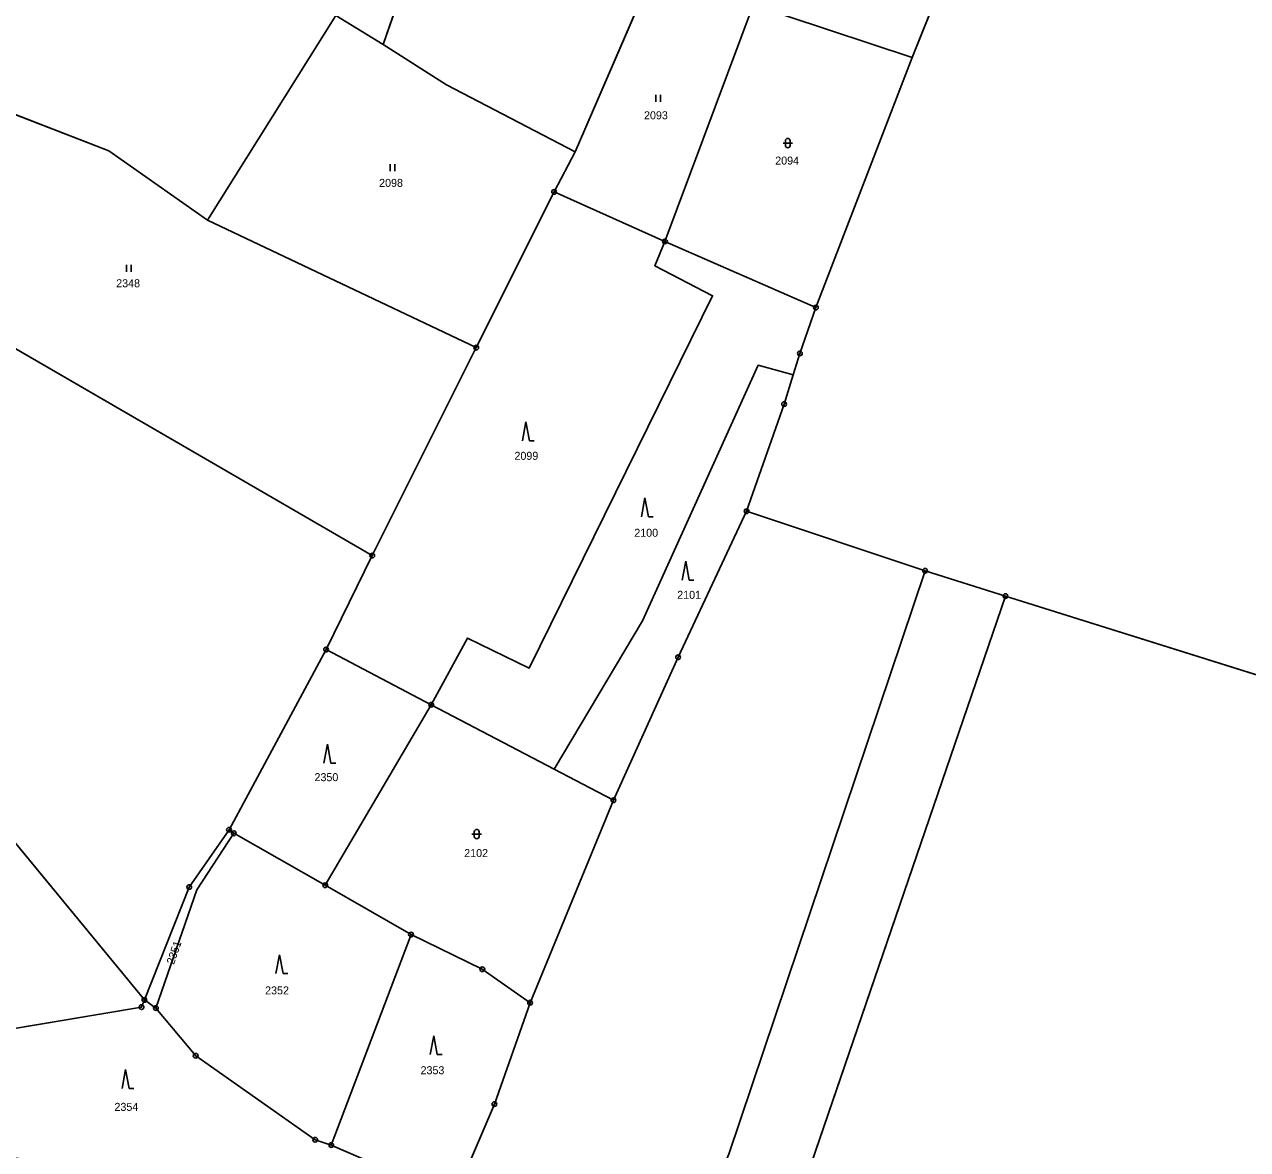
# Model space of a CAD drawing. Extents: x -689422 to -685210, y -987725 to -982160.
# Drawn here: x -688252 to -687992.2, y -985856.6 to -985617.6 of the extents above; entities that cross this region are included whole.
import ezdxf

# ---------------------------------------------------------------- set-up
doc = ezdxf.new("R2010")
doc.units = 0
for name, color, linetype in [('KN_Hranice_parcel', 7, 'Continuous'), ('KN_Parcelni cisla', 7, 'Continuous'), ('KN_Polygon parcely', 7, 'Continuous'), ('KN_POZEMKY_LESNI POZEMEK', 7, 'Continuous'), ('KN_POZEMKY_ORNA PUDA', 7, 'Continuous'), ('KN_POZEMKY_OSTATNI PLOCHA', 7, 'Continuous'), ('KN_POZEMKY_TTP', 7, 'Continuous'), ('KN_VYUZITI_23_ostatni plocha_manipulacni plocha', 7, 'Continuous'), ('KN_VYUZITI_27_ostatni plocha_neplodna puda', 7, 'Continuous'), ('KN_Značky bodu BP', 7, 'Continuous'), ('KN_Značky kultur', 7, 'Continuous')]:
    doc.layers.add(name, color=color, linetype=linetype)

msp = doc.modelspace()

# ---------------------------------------------------------------- linework, layer by layer
at = {"layer": 'KN_Hranice_parcel'}
for p, q in [((-688042.86, -985573.48), (-688063.44, -985624.68)), ((-688164.75, -985589.88), (-688175.79, -985621.86)), ((-688135.05, -985644.65), (-688118.23, -985605.82)), ((-688115.94, -985663.71), (-688097.2, -985613.53)), ((-688213.12, -985659.17), (-688185.84, -985615.74)), ((-688185.84, -985615.74), (-688175.79, -985621.86)), ((-688090.01, -985615.86), (-688063.44, -985624.68)), ((-688063.44, -985624.68), (-688083.89, -985677.77)), ((-688135.05, -985644.65), (-688139.49, -985653.2)), ((-688156.03, -985686.28), (-688139.49, -985653.2)), ((-688139.49, -985653.2), (-688115.94, -985663.71)), ((-688213.12, -985659.17), (-688156.03, -985686.28)), ((-688115.94, -985663.71), (-688083.89, -985677.77)), ((-688083.89, -985677.77), (-688087.28, -985687.49)), ((-688156.03, -985686.28), (-688178.12, -985730.44)), ((-688087.28, -985687.49), (-688088.7, -985692.07)), ((-688088.7, -985692.07), (-688090.63, -985698.27)), ((-688090.63, -985698.27), (-688098.59, -985721.04)), ((-688098.59, -985721.04), (-688060.69, -985733.68)), ((-688178.12, -985730.44), (-688187.94, -985750.41)), ((-688102.38, -985857.56), (-688060.69, -985733.68)), ((-688060.69, -985733.68), (-688043.61, -985739.06)), ((-688043.61, -985739.06), (-688209.33, -986223.03)), ((-688043.61, -985739.06), (-687929.48, -985774.84)), ((-688208.55, -985788.67), (-688187.94, -985750.41)), ((-688187.94, -985750.41), (-688165.6, -985762.12)), ((-688165.6, -985762.12), (-688188.11, -985800.48)), ((-688165.6, -985762.12), (-688139.47, -985775.83)), ((-688139.47, -985775.83), (-688130.25, -985780.66)), ((-688130.25, -985780.66), (-688126.89, -985782.42)), ((-688126.89, -985782.42), (-688144.59, -985825.41)), ((-688208.55, -985788.67), (-688207.54, -985789.44)), ((-688207.54, -985789.44), (-688188.11, -985800.48)), ((-688188.11, -985800.48), (-688169.89, -985810.95)), ((-688186.82, -985855.65), (-688169.89, -985810.95)), ((-688224.07, -985826.56), (-688226.51, -985824.83)), ((-688171.29, -985862.4), (-688186.82, -985855.65))]:
    msp.add_line(p, q, dxfattribs=at)
for points in [[(-688175.79, -985621.86), (-688162.33, -985630.48), (-688135.05, -985644.65)], [(-688281.54, -985626.07), (-688234.07, -985644.49), (-688213.12, -985659.17)], [(-688298.93, -985663.83), (-688294.08, -985666.37), (-688277.37, -985672.94), (-688178.12, -985730.44)], [(-688165.6, -985762.12), (-688157.86, -985747.97), (-688144.78, -985754.35), (-688105.84, -985675.25), (-688118.12, -985668.87), (-688115.94, -985663.71)], [(-688139.47, -985775.83), (-688120.68, -985744.32), (-688096.11, -985690.01), (-688088.7, -985692.07)], [(-688126.89, -985782.42), (-688113.14, -985752.04), (-688098.59, -985721.04)], [(-688342.3, -985732.35), (-688318.83, -985749.04), (-688294.94, -985761.52), (-688278.49, -985769.95), (-688261.47, -985782.38), (-688226.51, -985824.83)], [(-688226.51, -985824.83), (-688216.99, -985800.86), (-688208.55, -985788.67)], [(-688224.07, -985826.56), (-688215.38, -985801.41), (-688207.54, -985789.44)], [(-688169.89, -985810.95), (-688154.74, -985818.31), (-688144.59, -985825.41)], [(-688226.51, -985824.83), (-688227.12, -985826.36), (-688287.53, -985836.47)], [(-688186.82, -985855.65), (-688190.24, -985854.54), (-688215.63, -985836.69), (-688224.07, -985826.56)], [(-688144.59, -985825.41), (-688152.18, -985846.94), (-688160.43, -985866.3)]]:
    msp.add_lwpolyline(points, dxfattribs=at)
at = {"layer": 'KN_Polygon parcely'}
for points in [[(-688024.15, -985521.96), (-688042.86, -985573.48), (-688063.44, -985624.68), (-688083.89, -985677.77), (-688087.28, -985687.49), (-688088.7, -985692.07), (-688090.63, -985698.27), (-688098.59, -985721.04), (-688060.69, -985733.68), (-688043.61, -985739.06), (-687929.48, -985774.84), (-687884.77, -985606.4), (-687883.66, -985582.05), (-687896.67, -985563.46), (-687907.32, -985547.67), (-687919.71, -985527.65), (-687927.72, -985516.43), (-687939.14, -985503.4), (-687949.38, -985491.72), (-687959.62, -985475.12), (-687976.45, -985456.42), (-687983.62, -985448.63), (-687991.36, -985437.52)], [(-688213.12, -985659.17), (-688185.84, -985615.74), (-688190.01, -985613.24), (-688182.2, -985586.51), (-688231.35, -985575.78), (-688252.54, -985559.19), (-688256.58, -985567.53), (-688281.54, -985626.07), (-688234.07, -985644.49)], [(-688090.01, -985615.86), (-688063.44, -985624.68), (-688042.86, -985573.48), (-688052.26, -985568.21), (-688080.68, -985559.65), (-688081.55, -985562.39), (-688069.02, -985566.8)], [(-688175.79, -985621.86), (-688164.75, -985589.88), (-688175.94, -985586.71), (-688176.41, -985588.19), (-688185.84, -985615.74)], [(-688164.75, -985589.88), (-688175.79, -985621.86), (-688162.33, -985630.48), (-688135.05, -985644.65), (-688118.23, -985605.82)], [(-688135.05, -985644.65), (-688139.49, -985653.2), (-688115.94, -985663.71), (-688097.2, -985613.53), (-688118.23, -985605.82)], [(-688115.94, -985663.71), (-688083.89, -985677.77), (-688063.44, -985624.68), (-688090.01, -985615.86), (-688097.2, -985613.53)], [(-688139.49, -985653.2), (-688135.05, -985644.65), (-688162.33, -985630.48), (-688175.79, -985621.86), (-688185.84, -985615.74), (-688213.12, -985659.17), (-688156.03, -985686.28)], [(-688178.12, -985730.44), (-688156.03, -985686.28), (-688213.12, -985659.17), (-688234.07, -985644.49), (-688281.54, -985626.07), (-688298.93, -985663.83), (-688294.08, -985666.37), (-688277.37, -985672.94)], [(-688178.12, -985730.44), (-688187.94, -985750.41), (-688165.6, -985762.12), (-688157.86, -985747.97), (-688144.78, -985754.35), (-688105.84, -985675.25), (-688118.12, -985668.87), (-688115.94, -985663.71), (-688139.49, -985653.2), (-688156.03, -985686.28)], [(-688298.93, -985663.83), (-688303.53, -985673.74), (-688330.64, -985717.27), (-688342.3, -985732.35), (-688318.83, -985749.04), (-688294.94, -985761.52), (-688278.49, -985769.95), (-688261.47, -985782.38), (-688226.51, -985824.83), (-688216.99, -985800.86), (-688208.55, -985788.67), (-688187.94, -985750.41), (-688178.12, -985730.44), (-688277.37, -985672.94), (-688294.08, -985666.37)], [(-688088.7, -985692.07), (-688087.28, -985687.49), (-688083.89, -985677.77), (-688115.94, -985663.71), (-688118.12, -985668.87), (-688105.84, -985675.25), (-688144.78, -985754.35), (-688157.86, -985747.97), (-688165.6, -985762.12), (-688139.47, -985775.83), (-688120.68, -985744.32), (-688096.11, -985690.01)], [(-688113.14, -985752.04), (-688098.59, -985721.04), (-688090.63, -985698.27), (-688088.7, -985692.07), (-688096.11, -985690.01), (-688120.68, -985744.32), (-688139.47, -985775.83), (-688130.25, -985780.66), (-688126.89, -985782.42)], [(-688342.3, -985732.35), (-688362.2, -985758.08), (-688399.76, -985807.16), (-688442.07, -985797.21), (-688472.12, -985785.41), (-688473.62, -985788.31), (-688440.36, -985800.72), (-688397.69, -985811.28), (-688363.66, -985819.67), (-688322.34, -985831.23), (-688287.53, -985836.47), (-688227.12, -985826.36), (-688226.51, -985824.83), (-688261.47, -985782.38), (-688278.49, -985769.95), (-688294.94, -985761.52), (-688318.83, -985749.04)], [(-688043.61, -985739.06), (-688060.69, -985733.68), (-688102.38, -985857.56), (-688118.15, -985895.43), (-688119.59, -985898.89), (-688135.4, -985936.83), (-688152.9, -985974.73), (-688210.04, -986104.42), (-688246.23, -986195.81), (-688251.46, -986217.87), (-688209.33, -986223.03)], [(-688207.54, -985789.44), (-688188.11, -985800.48), (-688165.6, -985762.12), (-688187.94, -985750.41), (-688208.55, -985788.67)], [(-688165.6, -985762.12), (-688188.11, -985800.48), (-688169.89, -985810.95), (-688154.74, -985818.31), (-688144.59, -985825.41), (-688126.89, -985782.42), (-688130.25, -985780.66), (-688139.47, -985775.83)], [(-688215.38, -985801.41), (-688207.54, -985789.44), (-688208.55, -985788.67), (-688216.99, -985800.86), (-688226.51, -985824.83), (-688224.07, -985826.56)], [(-688169.89, -985810.95), (-688188.11, -985800.48), (-688207.54, -985789.44), (-688215.38, -985801.41), (-688224.07, -985826.56), (-688215.63, -985836.69), (-688190.24, -985854.54), (-688186.82, -985855.65)], [(-688186.82, -985855.65), (-688171.29, -985862.4), (-688167.53, -985861.7), (-688160.43, -985866.3), (-688152.18, -985846.94), (-688144.59, -985825.41), (-688154.74, -985818.31), (-688169.89, -985810.95)], [(-688300.15, -985840.51), (-688321.46, -985877.52), (-688312.6, -985873.43), (-688294.01, -985866.34), (-688280.32, -985860.91), (-688270.9, -985858.45), (-688265.06, -985857.88), (-688254.23, -985858.36), (-688243.42, -985859.69), (-688224.92, -985863.94), (-688212.81, -985867.46), (-688201.45, -985869.18), (-688190.15, -985869.26), (-688173.88, -985865.93), (-688171.29, -985862.4), (-688186.82, -985855.65), (-688190.24, -985854.54), (-688215.63, -985836.69), (-688224.07, -985826.56), (-688226.51, -985824.83), (-688227.12, -985826.36), (-688287.53, -985836.47)]]:
    msp.add_lwpolyline(points, close=True, dxfattribs=at)
for points in [[(-688239.95, -985997.4), (-688210.28, -985942.44), (-688188.03, -985903.85), (-688178.9, -985892.32), (-688163.74, -985879.37), (-688118.15, -985895.43), (-688102.38, -985857.56), (-688060.69, -985733.68), (-688098.59, -985721.04), (-688113.14, -985752.04), (-688126.89, -985782.42), (-688144.59, -985825.41), (-688152.18, -985846.94), (-688160.43, -985866.3), (-688162.66, -985877.82), (-688165.89, -985877.72), (-688175.67, -985881.09), (-688208.5, -985888.6), (-688238.83, -985892.9), (-688262.37, -985892.79), (-688273.95, -985914.39), (-688295.39, -985952.48), (-688308.39, -985977.94), (-688325.79, -986018.8)], [(-687977.17, -986084.07), (-687905.28, -985782.43), (-687929.48, -985774.84), (-688043.61, -985739.06), (-688209.33, -986223.03)]]:
    msp.add_lwpolyline(points, dxfattribs=at)
at = {"layer": 'KN_POZEMKY_LESNI POZEMEK'}
for p, q in [((-688156.03, -985686.28), (-688139.49, -985653.2)), ((-688139.49, -985653.2), (-688115.94, -985663.71)), ((-688118.12, -985668.87), (-688115.94, -985663.71)), ((-688115.94, -985663.71), (-688118.12, -985668.87)), ((-688115.94, -985663.71), (-688083.89, -985677.77)), ((-688105.84, -985675.25), (-688118.12, -985668.87)), ((-688118.12, -985668.87), (-688105.84, -985675.25)), ((-688144.78, -985754.35), (-688105.84, -985675.25)), ((-688105.84, -985675.25), (-688144.78, -985754.35)), ((-688083.89, -985677.77), (-688087.28, -985687.49)), ((-688178.12, -985730.44), (-688156.03, -985686.28)), ((-688087.28, -985687.49), (-688088.7, -985692.07)), ((-688096.11, -985690.01), (-688120.68, -985744.32)), ((-688120.68, -985744.32), (-688096.11, -985690.01)), ((-688088.7, -985692.07), (-688096.11, -985690.01)), ((-688096.11, -985690.01), (-688088.7, -985692.07)), ((-688088.7, -985692.07), (-688090.63, -985698.27)), ((-688090.63, -985698.27), (-688098.59, -985721.04)), ((-688098.59, -985721.04), (-688113.14, -985752.04)), ((-688187.94, -985750.41), (-688178.12, -985730.44)), ((-688120.68, -985744.32), (-688139.47, -985775.83)), ((-688139.47, -985775.83), (-688120.68, -985744.32)), ((-688165.6, -985762.12), (-688157.86, -985747.97)), ((-688157.86, -985747.97), (-688165.6, -985762.12)), ((-688157.86, -985747.97), (-688144.78, -985754.35)), ((-688144.78, -985754.35), (-688157.86, -985747.97)), ((-688208.55, -985788.67), (-688187.94, -985750.41)), ((-688187.94, -985750.41), (-688165.6, -985762.12)), ((-688165.6, -985762.12), (-688187.94, -985750.41)), ((-688113.14, -985752.04), (-688126.89, -985782.42)), ((-688165.6, -985762.12), (-688188.11, -985800.48)), ((-688139.47, -985775.83), (-688165.6, -985762.12)), ((-688130.25, -985780.66), (-688139.47, -985775.83)), ((-688126.89, -985782.42), (-688130.25, -985780.66)), ((-688216.99, -985800.86), (-688208.55, -985788.67)), ((-688207.54, -985789.44), (-688215.38, -985801.41)), ((-688215.38, -985801.41), (-688207.54, -985789.44)), ((-688207.54, -985789.44), (-688208.55, -985788.67)), ((-688208.55, -985788.67), (-688207.54, -985789.44)), ((-688188.11, -985800.48), (-688207.54, -985789.44)), ((-688207.54, -985789.44), (-688188.11, -985800.48)), ((-688226.51, -985824.83), (-688216.99, -985800.86)), ((-688215.38, -985801.41), (-688224.07, -985826.56)), ((-688224.07, -985826.56), (-688215.38, -985801.41)), ((-688188.11, -985800.48), (-688169.89, -985810.95)), ((-688169.89, -985810.95), (-688186.82, -985855.65)), ((-688186.82, -985855.65), (-688169.89, -985810.95)), ((-688169.89, -985810.95), (-688154.74, -985818.31)), ((-688154.74, -985818.31), (-688144.59, -985825.41)), ((-688227.12, -985826.36), (-688226.51, -985824.83)), ((-688226.51, -985824.83), (-688224.07, -985826.56)), ((-688224.07, -985826.56), (-688226.51, -985824.83)), ((-688287.53, -985836.47), (-688227.12, -985826.36)), ((-688224.07, -985826.56), (-688215.63, -985836.69)), ((-688215.63, -985836.69), (-688224.07, -985826.56)), ((-688144.59, -985825.41), (-688152.18, -985846.94)), ((-688215.63, -985836.69), (-688190.24, -985854.54)), ((-688190.24, -985854.54), (-688215.63, -985836.69)), ((-688152.18, -985846.94), (-688160.43, -985866.3)), ((-688190.24, -985854.54), (-688186.82, -985855.65)), ((-688186.82, -985855.65), (-688190.24, -985854.54)), ((-688186.82, -985855.65), (-688171.29, -985862.4)), ((-688171.29, -985862.4), (-688186.82, -985855.65))]:
    msp.add_line(p, q, dxfattribs=at)
at = {"layer": 'KN_POZEMKY_ORNA PUDA'}
for p, q in [((-688063.44, -985624.68), (-688042.86, -985573.48)), ((-688083.89, -985677.77), (-688063.44, -985624.68)), ((-688087.28, -985687.49), (-688083.89, -985677.77)), ((-688088.7, -985692.07), (-688087.28, -985687.49)), ((-688090.63, -985698.27), (-688088.7, -985692.07)), ((-688098.59, -985721.04), (-688090.63, -985698.27)), ((-688113.14, -985752.04), (-688098.59, -985721.04)), ((-688098.59, -985721.04), (-688060.69, -985733.68)), ((-688060.69, -985733.68), (-688098.59, -985721.04)), ((-688102.38, -985857.56), (-688060.69, -985733.68)), ((-688060.69, -985733.68), (-688102.38, -985857.56)), ((-688060.69, -985733.68), (-688043.61, -985739.06)), ((-688043.61, -985739.06), (-688060.69, -985733.68)), ((-688043.61, -985739.06), (-688209.33, -986223.03)), ((-687929.48, -985774.84), (-688043.61, -985739.06)), ((-688126.89, -985782.42), (-688113.14, -985752.04)), ((-688144.59, -985825.41), (-688126.89, -985782.42)), ((-688152.18, -985846.94), (-688144.59, -985825.41)), ((-688160.43, -985866.3), (-688152.18, -985846.94))]:
    msp.add_line(p, q, dxfattribs=at)
at = {"layer": 'KN_POZEMKY_OSTATNI PLOCHA'}
for p, q in [((-688042.86, -985573.48), (-688063.44, -985624.68)), ((-688115.94, -985663.71), (-688097.2, -985613.53)), ((-688063.44, -985624.68), (-688090.01, -985615.86)), ((-688090.01, -985615.86), (-688063.44, -985624.68)), ((-688063.44, -985624.68), (-688083.89, -985677.77)), ((-688083.89, -985677.77), (-688115.94, -985663.71)), ((-688209.33, -986223.03), (-688043.61, -985739.06)), ((-688043.61, -985739.06), (-687929.48, -985774.84)), ((-688188.11, -985800.48), (-688165.6, -985762.12)), ((-688165.6, -985762.12), (-688139.47, -985775.83)), ((-688139.47, -985775.83), (-688130.25, -985780.66)), ((-688130.25, -985780.66), (-688126.89, -985782.42)), ((-688126.89, -985782.42), (-688144.59, -985825.41)), ((-688169.89, -985810.95), (-688188.11, -985800.48)), ((-688154.74, -985818.31), (-688169.89, -985810.95)), ((-688144.59, -985825.41), (-688154.74, -985818.31))]:
    msp.add_line(p, q, dxfattribs=at)
at = {"layer": 'KN_POZEMKY_TTP'}
for p, q in [((-688175.79, -985621.86), (-688164.75, -985589.88)), ((-688164.75, -985589.88), (-688175.79, -985621.86)), ((-688118.23, -985605.82), (-688135.05, -985644.65)), ((-688135.05, -985644.65), (-688118.23, -985605.82)), ((-688097.2, -985613.53), (-688115.94, -985663.71)), ((-688185.84, -985615.74), (-688213.12, -985659.17)), ((-688213.12, -985659.17), (-688185.84, -985615.74)), ((-688175.79, -985621.86), (-688185.84, -985615.74)), ((-688185.84, -985615.74), (-688175.79, -985621.86)), ((-688162.33, -985630.48), (-688175.79, -985621.86)), ((-688175.79, -985621.86), (-688162.33, -985630.48)), ((-688281.54, -985626.07), (-688234.07, -985644.49)), ((-688234.07, -985644.49), (-688281.54, -985626.07)), ((-688135.05, -985644.65), (-688162.33, -985630.48)), ((-688162.33, -985630.48), (-688135.05, -985644.65)), ((-688234.07, -985644.49), (-688213.12, -985659.17)), ((-688213.12, -985659.17), (-688234.07, -985644.49)), ((-688139.49, -985653.2), (-688135.05, -985644.65)), ((-688135.05, -985644.65), (-688139.49, -985653.2)), ((-688139.49, -985653.2), (-688156.03, -985686.28)), ((-688115.94, -985663.71), (-688139.49, -985653.2)), ((-688213.12, -985659.17), (-688156.03, -985686.28)), ((-688156.03, -985686.28), (-688213.12, -985659.17)), ((-688277.37, -985672.94), (-688178.12, -985730.44)), ((-688178.12, -985730.44), (-688277.37, -985672.94)), ((-688156.03, -985686.28), (-688178.12, -985730.44)), ((-688178.12, -985730.44), (-688187.94, -985750.41)), ((-688187.94, -985750.41), (-688208.55, -985788.67)), ((-688226.51, -985824.83), (-688261.47, -985782.38)), ((-688261.47, -985782.38), (-688226.51, -985824.83)), ((-688208.55, -985788.67), (-688216.99, -985800.86)), ((-688216.99, -985800.86), (-688226.51, -985824.83)), ((-688226.51, -985824.83), (-688227.12, -985826.36)), ((-688227.12, -985826.36), (-688287.53, -985836.47))]:
    msp.add_line(p, q, dxfattribs=at)
at = {"layer": 'KN_VYUZITI_23_ostatni plocha_manipulacni plocha'}
for p, q in [((-688209.33, -986223.03), (-688043.61, -985739.06)), ((-688043.61, -985739.06), (-687929.48, -985774.84))]:
    msp.add_line(p, q, dxfattribs=at)
at = {"layer": 'KN_VYUZITI_27_ostatni plocha_neplodna puda'}
for p, q in [((-688042.86, -985573.48), (-688063.44, -985624.68)), ((-688115.94, -985663.71), (-688097.2, -985613.53)), ((-688063.44, -985624.68), (-688090.01, -985615.86)), ((-688090.01, -985615.86), (-688063.44, -985624.68)), ((-688063.44, -985624.68), (-688083.89, -985677.77)), ((-688083.89, -985677.77), (-688115.94, -985663.71)), ((-688188.11, -985800.48), (-688165.6, -985762.12)), ((-688165.6, -985762.12), (-688139.47, -985775.83)), ((-688139.47, -985775.83), (-688130.25, -985780.66)), ((-688130.25, -985780.66), (-688126.89, -985782.42)), ((-688126.89, -985782.42), (-688144.59, -985825.41)), ((-688169.89, -985810.95), (-688188.11, -985800.48)), ((-688154.74, -985818.31), (-688169.89, -985810.95)), ((-688144.59, -985825.41), (-688154.74, -985818.31))]:
    msp.add_line(p, q, dxfattribs=at)
at = {"layer": 'KN_Značky bodu BP'}
for centre, radius in [((-688139.49, -985653.2), 0.5), ((-688139.49, -985653.2), 0.0303), ((-688115.94, -985663.71), 0.5), ((-688115.94, -985663.71), 0.0303), ((-688083.89, -985677.77), 0.5), ((-688083.89, -985677.77), 0.0303), ((-688156.03, -985686.28), 0.5), ((-688156.03, -985686.28), 0.0303), ((-688087.28, -985687.49), 0.5), ((-688087.28, -985687.49), 0.0303), ((-688090.63, -985698.27), 0.5), ((-688090.63, -985698.27), 0.0303), ((-688098.59, -985721.04), 0.5), ((-688098.59, -985721.04), 0.0303), ((-688178.12, -985730.44), 0.5), ((-688178.12, -985730.44), 0.0303), ((-688060.69, -985733.68), 0.5), ((-688060.69, -985733.68), 0.0303), ((-688043.61, -985739.06), 0.5), ((-688043.61, -985739.06), 0.0303), ((-688187.94, -985750.41), 0.5), ((-688187.94, -985750.41), 0.0303), ((-688113.14, -985752.04), 0.5), ((-688113.14, -985752.04), 0.0303), ((-688165.6, -985762.12), 0.5), ((-688165.6, -985762.12), 0.0303), ((-688126.89, -985782.42), 0.5), ((-688126.89, -985782.42), 0.0303), ((-688208.55, -985788.67), 0.5), ((-688208.55, -985788.67), 0.0303), ((-688207.54, -985789.44), 0.5), ((-688207.54, -985789.44), 0.0303), ((-688216.99, -985800.86), 0.5), ((-688216.99, -985800.86), 0.0303), ((-688188.11, -985800.48), 0.5), ((-688188.11, -985800.48), 0.0303), ((-688169.89, -985810.95), 0.5), ((-688169.89, -985810.95), 0.0303), ((-688154.74, -985818.31), 0.5), ((-688154.74, -985818.31), 0.0303), ((-688226.51, -985824.83), 0.5), ((-688226.51, -985824.83), 0.0303), ((-688144.59, -985825.41), 0.5), ((-688227.12, -985826.36), 0.5), ((-688227.12, -985826.36), 0.0303), ((-688224.07, -985826.56), 0.5), ((-688224.07, -985826.56), 0.0303), ((-688144.59, -985825.41), 0.0303), ((-688215.63, -985836.69), 0.5), ((-688215.63, -985836.69), 0.0303), ((-688152.18, -985846.94), 0.5), ((-688152.18, -985846.94), 0.0303), ((-688190.24, -985854.54), 0.5), ((-688190.24, -985854.54), 0.0303), ((-688186.82, -985855.65), 0.5), ((-688186.82, -985855.65), 0.0303)]:
    msp.add_circle(centre, radius, dxfattribs=at)
at = {"layer": 'KN_Značky kultur'}
for p, q in [((-688117.86, -985634.08), (-688117.86, -985632.58)), ((-688116.86, -985634.08), (-688116.86, -985632.58)), ((-688090.87, -985642.83), (-688088.87, -985642.83)), ((-688090.37, -985642.33), (-688090.37, -985643.33)), ((-688089.37, -985643.33), (-688089.37, -985642.33)), ((-688174.29, -985648.78), (-688174.29, -985647.28)), ((-688173.29, -985648.78), (-688173.29, -985647.28)), ((-688230.31, -985670.16), (-688230.31, -985668.66)), ((-688229.31, -985670.16), (-688229.31, -985668.66)), ((-688145.48, -985702.04), (-688146.23, -985706.04)), ((-688144.73, -985706.04), (-688145.48, -985702.04)), ((-688144.73, -985706.04), (-688143.73, -985706.04)), ((-688120.21, -985718.21), (-688120.96, -985722.21)), ((-688119.46, -985722.21), (-688120.21, -985718.21)), ((-688119.46, -985722.21), (-688118.46, -985722.21)), ((-688111.53, -985731.65), (-688112.28, -985735.65)), ((-688110.78, -985735.65), (-688111.53, -985731.65)), ((-688110.78, -985735.65), (-688109.78, -985735.65)), ((-688187.64, -985770.52), (-688188.39, -985774.52)), ((-688186.89, -985774.52), (-688187.64, -985770.52)), ((-688186.89, -985774.52), (-688185.89, -985774.52)), ((-688156.94, -985789.61), (-688154.94, -985789.61)), ((-688156.44, -985789.11), (-688156.44, -985790.11)), ((-688155.44, -985790.11), (-688155.44, -985789.11)), ((-688197.83, -985815.24), (-688198.58, -985819.24)), ((-688197.08, -985819.24), (-688197.83, -985815.24)), ((-688197.08, -985819.24), (-688196.08, -985819.24)), ((-688165.05, -985832.44), (-688165.8, -985836.44)), ((-688164.3, -985836.44), (-688165.05, -985832.44)), ((-688164.3, -985836.44), (-688163.3, -985836.44)), ((-688230.51, -985839.63), (-688231.26, -985843.63)), ((-688229.76, -985843.63), (-688230.51, -985839.63)), ((-688229.76, -985843.63), (-688228.76, -985843.63))]:
    msp.add_line(p, q, dxfattribs=at)
for centre, start, end in [((-688089.87, -985642.33), 0, 180), ((-688089.87, -985643.33), 180, 359.9879), ((-688155.94, -985789.11), 0, 180), ((-688155.94, -985790.11), 180, 359.9879)]:
    msp.add_arc(centre, 0.5, start, end, dxfattribs=at)

# ---------------------------------------------------------------- texts
at = {"layer": 'KN_Parcelni cisla'}
for s, p in [('2093', (-688120.39, -985637.77)), ('2094', (-688092.52, -985647.39)), ('2098', (-688176.66, -985652.13)), ('2348', (-688232.51, -985673.45)), ('2099', (-688147.91, -985710.1)), ('2100', (-688122.46, -985726.45)), ('2101', (-688113.34, -985739.63)), ('2350', (-688190.39, -985778.36)), ('2102', (-688158.59, -985794.48)), ('2352', (-688200.88, -985823.65)), ('2353', (-688167.86, -985840.61)), ('2354', (-688232.88, -985848.39))]:
    msp.add_text(s, height=1.7, dxfattribs=at).set_placement(p)
msp.add_text('2351', height=1.7, rotation=71, dxfattribs=at).set_placement((-688220.26, -985817.42))

doc.saveas('drawing.dxf')
